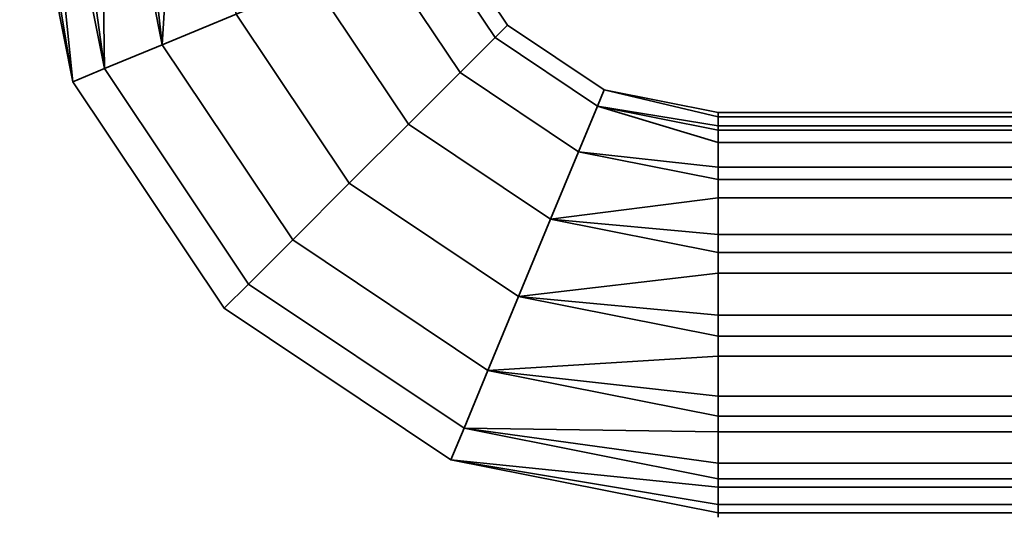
# Model space of a CAD drawing. Header units: millimetres. Extents: x -503 to 6703, y -110 to 193.
# Tile 337 of 656: x 1187 to 1233, y -110 to -87. Entities that reach past the tile are written whole.
import ezdxf

# ---------------------------------------------------------------- set-up
doc = ezdxf.new("R2010")
doc.units = ezdxf.units.MM
doc.layers.add('151', color=7, linetype='Continuous', true_color=0xffffff)

# ---------------------------------------------------------------- blocks, each defined once
blk = doc.blocks.new('UG_SURFACE_112')
at = {"layer": '151', "color": 252, "linetype": 'Continuous', "lineweight": 35}
for points in [[(1189.204, -90.049, 1102.025), (1186.708, -77.5, 1102.025), (1187.915, -77.5, 1099.313)], [(1189.204, -90.049, 1102.025), (1189.204, -90.049, 1105.975), (1186.708, -77.5, 1105.975), (1186.708, -77.5, 1103.007)], [(1187.107, -77.5, 1106.872), (1186.708, -77.5, 1105.975), (1189.204, -90.049, 1105.975)], [(1186.708, -77.5, 1103.007), (1186.708, -77.5, 1102.025), (1189.204, -90.049, 1102.025)], [(1189.204, -90.049, 1105.975), (1190.688, -89.434, 1109.584), (1188.314, -77.5, 1109.584), (1187.107, -77.5, 1106.872)], [(1187.915, -77.5, 1099.313), (1188.314, -77.5, 1098.416), (1190.688, -89.434, 1098.416), (1189.204, -90.049, 1102.025)], [(1190.688, -89.434, 1098.416), (1188.314, -77.5, 1098.416), (1190.52, -77.5, 1096.43)], [(1189.044, -77.5, 1110.241), (1188.314, -77.5, 1109.584), (1190.688, -89.434, 1109.584)], [(1190.688, -89.434, 1109.584), (1193.4, -88.311, 1112.227), (1191.25, -77.5, 1112.227), (1189.044, -77.5, 1110.241)], [(1190.52, -77.5, 1096.43), (1191.25, -77.5, 1095.773), (1193.4, -88.311, 1095.773), (1190.688, -89.434, 1098.416)], [(1193.4, -88.311, 1095.773), (1191.25, -77.5, 1095.773), (1194.073, -77.5, 1094.856)], [(1192.184, -77.5, 1112.531), (1191.25, -77.5, 1112.227), (1193.4, -88.311, 1112.227)], [(1193.4, -88.311, 1112.227), (1196.871, -86.873, 1113.448), (1195.007, -77.5, 1113.448), (1192.184, -77.5, 1112.531)], [(1194.073, -77.5, 1094.856), (1195.007, -77.5, 1094.552), (1196.871, -86.873, 1094.552), (1193.4, -88.311, 1095.773)], [(1209.02, -87.98, 1107.864), (1205.807, -83.172, 1107.864), (1203.662, -84.06, 1111.06), (1207.378, -89.622, 1111.06)], [(1207.378, -89.622, 1096.94), (1203.662, -84.06, 1096.94), (1205.807, -83.172, 1100.136), (1209.02, -87.98, 1100.136)], [(1209.6, -87.399, 1104), (1206.566, -82.858, 1104), (1205.807, -83.172, 1107.864), (1209.02, -87.98, 1107.864)], [(1209.02, -87.98, 1100.136), (1205.807, -83.172, 1100.136), (1206.566, -82.858, 1104), (1209.6, -87.399, 1104)], [(1207.378, -89.622, 1111.06), (1203.662, -84.06, 1111.06), (1200.501, -85.37, 1113.035), (1204.959, -92.041, 1113.035)], [(1204.959, -92.041, 1094.965), (1200.501, -85.37, 1094.965), (1203.662, -84.06, 1096.94), (1207.378, -89.622, 1096.94)], [(1204.959, -92.041, 1113.035), (1200.501, -85.37, 1113.035), (1196.871, -86.873, 1113.448), (1202.181, -94.819, 1113.448)], [(1202.181, -94.819, 1094.552), (1196.871, -86.873, 1094.552), (1200.501, -85.37, 1094.965), (1204.959, -92.041, 1094.965)], [(1202.181, -94.819, 1113.448), (1196.871, -86.873, 1113.448), (1193.4, -88.311, 1112.227), (1199.524, -97.476, 1112.227)], [(1199.524, -97.476, 1095.773), (1193.4, -88.311, 1095.773), (1196.871, -86.873, 1094.552), (1202.181, -94.819, 1094.552)], [(1214.142, -90.434, 1104), (1209.6, -87.399, 1104), (1209.02, -87.98, 1107.864), (1213.828, -91.193, 1107.864)], [(1213.828, -91.193, 1100.136), (1209.02, -87.98, 1100.136), (1209.6, -87.399, 1104), (1214.142, -90.434, 1104)], [(1213.828, -91.193, 1107.864), (1209.02, -87.98, 1107.864), (1207.378, -89.622, 1111.06), (1212.94, -93.338, 1111.06)], [(1212.94, -93.338, 1096.94), (1207.378, -89.622, 1096.94), (1209.02, -87.98, 1100.136), (1213.828, -91.193, 1100.136)], [(1199.524, -97.476, 1112.227), (1193.4, -88.311, 1112.227), (1190.688, -89.434, 1109.584), (1197.448, -99.552, 1109.584)], [(1197.448, -99.552, 1098.416), (1190.688, -89.434, 1098.416), (1193.4, -88.311, 1095.773), (1199.524, -97.476, 1095.773)], [(1197.448, -99.552, 1109.584), (1190.688, -89.434, 1109.584), (1189.204, -90.049, 1105.975), (1196.312, -100.688, 1105.975)], [(1196.312, -100.688, 1102.025), (1189.204, -90.049, 1102.025), (1190.688, -89.434, 1098.416), (1197.448, -99.552, 1098.416)], [(1212.94, -93.338, 1111.06), (1207.378, -89.622, 1111.06), (1204.959, -92.041, 1113.035), (1211.63, -96.499, 1113.035)], [(1211.63, -96.499, 1094.965), (1204.959, -92.041, 1094.965), (1207.378, -89.622, 1096.94), (1212.94, -93.338, 1096.94)], [(1196.312, -100.688, 1105.975), (1189.204, -90.049, 1105.975), (1189.204, -90.049, 1102.025), (1196.312, -100.688, 1102.025)], [(1213.828, -91.193, 1100.136), (1214.142, -90.434, 1104), (1219.5, -91.5, 1104), (1219.5, -92.117, 1101.097)], [(1214.142, -90.434, 1104), (1213.828, -91.193, 1107.864), (1219.5, -92.321, 1107.864), (1219.5, -91.704, 1104.961)], [(1219.5, -91.704, 1104.961), (1219.5, -91.5, 1104), (1214.142, -90.434, 1104)], [(1212.94, -93.338, 1096.94), (1213.828, -91.193, 1100.136), (1219.5, -92.321, 1100.136), (1219.5, -94.066, 1097.735)], [(1213.828, -91.193, 1107.864), (1212.94, -93.338, 1111.06), (1219.5, -94.643, 1111.06), (1219.5, -92.899, 1108.659)], [(1219.5, -92.899, 1108.659), (1219.5, -92.321, 1107.864), (1213.828, -91.193, 1107.864)], [(1219.5, -92.117, 1101.097), (1219.5, -92.321, 1100.136), (1213.828, -91.193, 1100.136)], [(1292.5, -91.5, 1104), (1292.5, -92.117, 1101.097), (1219.5, -92.117, 1101.097), (1219.5, -91.5, 1104)], [(1219.5, -91.5, 1104), (1219.5, -91.704, 1104.961), (1292.5, -91.704, 1104.961), (1292.5, -91.5, 1104)], [(1292.5, -92.321, 1107.864), (1292.5, -91.704, 1104.961), (1219.5, -91.704, 1104.961), (1219.5, -92.321, 1107.864)], [(1211.63, -96.499, 1113.035), (1204.959, -92.041, 1113.035), (1202.181, -94.819, 1113.448), (1210.127, -100.129, 1113.448)], [(1210.127, -100.129, 1094.552), (1202.181, -94.819, 1094.552), (1204.959, -92.041, 1094.965), (1211.63, -96.499, 1094.965)], [(1219.5, -92.321, 1100.136), (1219.5, -92.117, 1101.097), (1292.5, -92.117, 1101.097), (1292.5, -92.321, 1100.136)], [(1292.5, -92.321, 1100.136), (1292.5, -94.066, 1097.735), (1219.5, -94.066, 1097.735), (1219.5, -92.321, 1100.136)], [(1219.5, -92.321, 1107.864), (1219.5, -92.899, 1108.659), (1292.5, -92.899, 1108.659), (1292.5, -92.321, 1107.864)], [(1292.5, -94.643, 1111.06), (1292.5, -92.899, 1108.659), (1219.5, -92.899, 1108.659), (1219.5, -94.643, 1111.06)], [(1211.63, -96.499, 1094.965), (1212.94, -93.338, 1096.94), (1219.5, -94.643, 1096.94), (1219.5, -97.214, 1095.456)], [(1219.5, -95.494, 1111.551), (1219.5, -94.643, 1111.06), (1212.94, -93.338, 1111.06), (1211.63, -96.499, 1113.035)], [(1219.5, -94.066, 1097.735), (1219.5, -94.643, 1096.94), (1212.94, -93.338, 1096.94)], [(1219.5, -94.643, 1096.94), (1219.5, -94.066, 1097.735), (1292.5, -94.066, 1097.735), (1292.5, -94.643, 1096.94)], [(1292.5, -94.643, 1096.94), (1292.5, -97.214, 1095.456), (1219.5, -97.214, 1095.456), (1219.5, -94.643, 1096.94)], [(1219.5, -94.643, 1111.06), (1219.5, -95.494, 1111.551), (1292.5, -95.494, 1111.551), (1292.5, -94.643, 1111.06)], [(1210.127, -100.129, 1113.448), (1202.181, -94.819, 1113.448), (1199.524, -97.476, 1112.227), (1208.689, -103.6, 1112.227)], [(1208.689, -103.6, 1095.773), (1199.524, -97.476, 1095.773), (1202.181, -94.819, 1094.552), (1210.127, -100.129, 1094.552)], [(1211.63, -96.499, 1113.035), (1219.5, -98.064, 1113.035), (1219.5, -95.494, 1111.551)], [(1292.5, -98.064, 1113.035), (1292.5, -95.494, 1111.551), (1219.5, -95.494, 1111.551), (1219.5, -98.064, 1113.035)], [(1210.127, -100.129, 1094.552), (1211.63, -96.499, 1094.965), (1219.5, -98.064, 1094.965), (1219.5, -101.016, 1094.655)], [(1219.5, -99.041, 1113.138), (1219.5, -98.064, 1113.035), (1211.63, -96.499, 1113.035), (1210.127, -100.129, 1113.448)], [(1219.5, -97.214, 1095.456), (1219.5, -98.064, 1094.965), (1211.63, -96.499, 1094.965)], [(1208.689, -103.6, 1112.227), (1199.524, -97.476, 1112.227), (1197.448, -99.552, 1109.584), (1207.566, -106.312, 1109.584)], [(1207.566, -106.312, 1098.416), (1197.448, -99.552, 1098.416), (1199.524, -97.476, 1095.773), (1208.689, -103.6, 1095.773)], [(1219.5, -98.064, 1094.965), (1219.5, -97.214, 1095.456), (1292.5, -97.214, 1095.456), (1292.5, -98.064, 1094.965)], [(1292.5, -98.064, 1094.965), (1292.5, -101.016, 1094.655), (1219.5, -101.016, 1094.655), (1219.5, -98.064, 1094.965)], [(1219.5, -98.064, 1113.035), (1219.5, -99.041, 1113.138), (1292.5, -99.041, 1113.138), (1292.5, -98.064, 1113.035)], [(1210.127, -100.129, 1113.448), (1219.5, -101.993, 1113.448), (1219.5, -99.041, 1113.138)], [(1292.5, -101.993, 1113.448), (1292.5, -99.041, 1113.138), (1219.5, -99.041, 1113.138), (1219.5, -101.993, 1113.448)], [(1207.566, -106.312, 1109.584), (1197.448, -99.552, 1109.584), (1196.312, -100.688, 1105.975), (1206.951, -107.796, 1105.975)], [(1206.951, -107.796, 1102.025), (1196.312, -100.688, 1102.025), (1197.448, -99.552, 1098.416), (1207.566, -106.312, 1098.416)], [(1208.689, -103.6, 1095.773), (1210.127, -100.129, 1094.552), (1219.5, -101.993, 1094.552), (1219.5, -104.816, 1095.469)], [(1219.5, -102.927, 1113.145), (1219.5, -101.993, 1113.448), (1210.127, -100.129, 1113.448), (1208.689, -103.6, 1112.227)], [(1219.5, -101.016, 1094.655), (1219.5, -101.993, 1094.552), (1210.127, -100.129, 1094.552)], [(1206.951, -107.796, 1105.975), (1196.312, -100.688, 1105.975), (1196.312, -100.688, 1102.025), (1206.951, -107.796, 1102.025)], [(1219.5, -101.993, 1094.552), (1219.5, -101.016, 1094.655), (1292.5, -101.016, 1094.655), (1292.5, -101.993, 1094.552)], [(1292.5, -101.993, 1094.552), (1292.5, -104.816, 1095.469), (1219.5, -104.816, 1095.469), (1219.5, -101.993, 1094.552)], [(1219.5, -101.993, 1113.448), (1219.5, -102.927, 1113.145), (1292.5, -102.927, 1113.145), (1292.5, -101.993, 1113.448)], [(1208.689, -103.6, 1112.227), (1219.5, -105.75, 1112.227), (1219.5, -102.927, 1113.145)], [(1292.5, -105.75, 1112.227), (1292.5, -102.927, 1113.145), (1219.5, -102.927, 1113.145), (1219.5, -105.75, 1112.227)], [(1207.566, -106.312, 1098.416), (1208.689, -103.6, 1095.773), (1219.5, -105.75, 1095.773), (1219.5, -107.956, 1097.759)], [(1219.5, -106.48, 1111.57), (1219.5, -105.75, 1112.227), (1208.689, -103.6, 1112.227), (1207.566, -106.312, 1109.584)], [(1219.5, -104.816, 1095.469), (1219.5, -105.75, 1095.773), (1208.689, -103.6, 1095.773)], [(1219.5, -105.75, 1095.773), (1219.5, -104.816, 1095.469), (1292.5, -104.816, 1095.469), (1292.5, -105.75, 1095.773)], [(1219.5, -105.75, 1112.227), (1219.5, -106.48, 1111.57), (1292.5, -106.48, 1111.57), (1292.5, -105.75, 1112.227)], [(1292.5, -105.75, 1095.773), (1292.5, -107.956, 1097.759), (1219.5, -107.956, 1097.759), (1219.5, -105.75, 1095.773)], [(1206.951, -107.796, 1102.025), (1207.566, -106.312, 1098.416), (1219.5, -108.686, 1098.416), (1219.5, -109.893, 1101.128)], [(1219.5, -109.085, 1108.687), (1219.5, -108.686, 1109.584), (1207.566, -106.312, 1109.584), (1206.951, -107.796, 1105.975)], [(1207.566, -106.312, 1109.584), (1219.5, -108.686, 1109.584), (1219.5, -106.48, 1111.57)], [(1219.5, -107.956, 1097.759), (1219.5, -108.686, 1098.416), (1207.566, -106.312, 1098.416)], [(1292.5, -108.686, 1109.584), (1292.5, -106.48, 1111.57), (1219.5, -106.48, 1111.57), (1219.5, -108.686, 1109.584)], [(1206.951, -107.796, 1105.975), (1206.951, -107.796, 1102.025), (1219.5, -110.292, 1102.025), (1219.5, -110.292, 1104.993)], [(1206.951, -107.796, 1105.975), (1219.5, -110.292, 1105.975), (1219.5, -109.085, 1108.687)], [(1219.5, -110.292, 1104.993), (1219.5, -110.292, 1105.975), (1206.951, -107.796, 1105.975)], [(1219.5, -109.893, 1101.128), (1219.5, -110.292, 1102.025), (1206.951, -107.796, 1102.025)], [(1219.5, -108.686, 1098.416), (1219.5, -107.956, 1097.759), (1292.5, -107.956, 1097.759), (1292.5, -108.686, 1098.416)], [(1292.5, -108.686, 1098.416), (1292.5, -109.893, 1101.128), (1219.5, -109.893, 1101.128), (1219.5, -108.686, 1098.416)], [(1219.5, -108.686, 1109.584), (1219.5, -109.085, 1108.687), (1292.5, -109.085, 1108.687), (1292.5, -108.686, 1109.584)], [(1292.5, -110.292, 1105.975), (1292.5, -109.085, 1108.687), (1219.5, -109.085, 1108.687), (1219.5, -110.292, 1105.975)], [(1219.5, -110.292, 1102.025), (1219.5, -109.893, 1101.128), (1292.5, -109.893, 1101.128), (1292.5, -110.292, 1102.025)], [(1292.5, -110.292, 1102.025), (1292.5, -110.292, 1104.993), (1219.5, -110.292, 1104.993), (1219.5, -110.292, 1102.025)], [(1219.5, -110.292, 1105.975), (1219.5, -110.292, 1104.993), (1292.5, -110.292, 1104.993), (1292.5, -110.292, 1105.975)]]:
    blk.add_3dface(points, dxfattribs=at)

msp = doc.modelspace()

# ---------------------------------------------------------------- linework, layer by layer
at = {"layer": '151', "color": 252, "linetype": 'Continuous', "lineweight": -3, "true_color": 0x939598, "extrusion": (1, 0, 0)}
msp.add_circle((-101, 1104, 1219.5), 9.5, dxfattribs=at)

# ---------------------------------------------------------------- block references
at = {"layer": '151', "color": 252, "linetype": 'Continuous', "lineweight": -3, "true_color": 0x939598}
msp.add_blockref('UG_SURFACE_112', (0, 0), dxfattribs=at)

doc.saveas('drawing.dxf')
